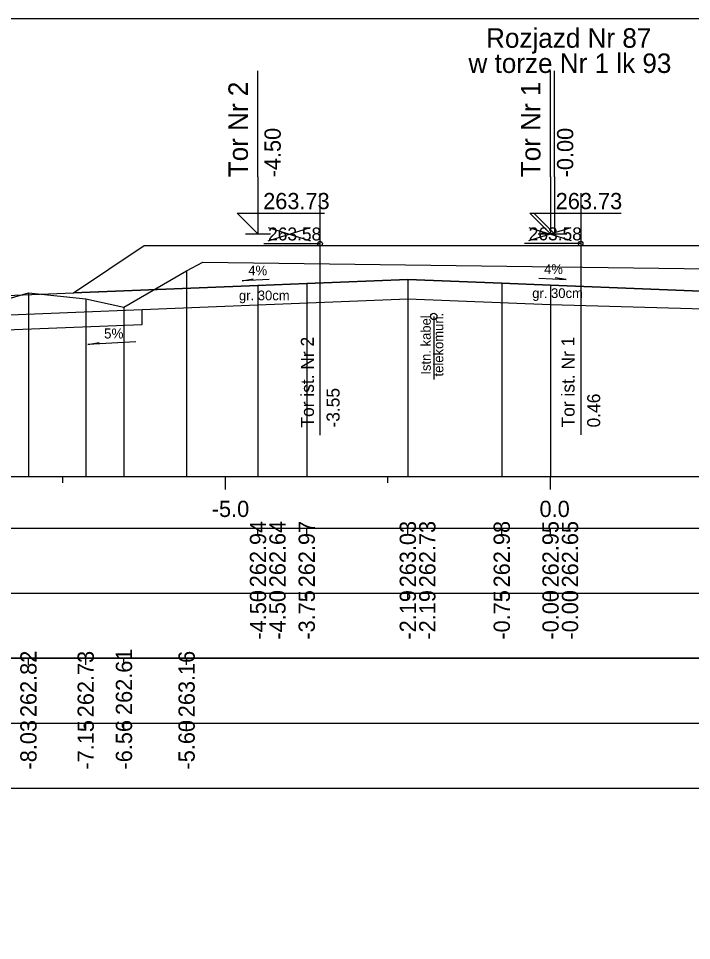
# Model space of a CAD drawing. Extents: x 6516023 to 6560129, y 5513077 to 5529206.
# Drawn here: x 6520047.03 to 6520057.38, y 5514565.96 to 5514580.16 of the extents above; entities that cross this region are included whole.
import ezdxf

# ---------------------------------------------------------------- set-up
doc = ezdxf.new("R2010")
doc.units = 0
for name, color, linetype in [('IR_default', 7, 'Continuous'), ('TOR_PRZEK_P-kable', 7, 'Continuous'), ('TOR_PRZEK_P-komponent', 7, 'Continuous'), ('TOR_PRZEK_P-opisy', 7, 'Continuous'), ('TOR_PRZEK_P-schodkowanie+wymiana', 7, 'Continuous'), ('TOR_PRZEK_P-tabelka istniejace', 7, 'Continuous'), ('TOR_PRZEK_P-tabelka projektowane', 7, 'Continuous'), ('TOR_PRZEK_P-teren istniejacy', 7, 'Continuous'), ('TOR_PRZEK_P-tory istniejace', 7, 'Continuous'), ('TOR_PRZEK_P-tory projektowane', 7, 'Continuous'), ('TOR_PRZEK_P-uklad odniesienia', 7, 'Continuous'), ('TOR_PRZEK_P-warstwa ochronna I', 7, 'Continuous'), ('TOR_PRZEK_P-warstwa ochronna II', 7, 'Continuous'), ('TOR_PS_T-skarpy projektowane', 7, 'Continuous'), ('TOR_RAMKI-ramka+tabelka 1', 7, 'Continuous')]:
    doc.layers.add(name, color=color, linetype=linetype)

msp = doc.modelspace()

# ---------------------------------------------------------------- linework, layer by layer
at = {"layer": 'IR_default'}
msp.add_lwpolyline([(6520040.154, 5514574.526), (6520044.207, 5514575.287), (6520044.513, 5514575.086), (6520044.913, 5514575.086), (6520045.219, 5514575.287), (6520045.668, 5514575.308), (6520046.713, 5514575.887), (6520047.873, 5514575.933), (6520048.963, 5514576.66), (6520052.463, 5514576.66), (6520053.463, 5514576.66), (6520056.963, 5514576.66), (6520059.263, 5514576.66), (6520062.763, 5514576.66), (6520064.013, 5514576.66), (6520067.513, 5514576.66), (6520068.622, 5514575.921), (6520069.787, 5514575.874), (6520070.405, 5514575.462), (6520071.45, 5514574.765), (6520072.45, 5514574.715), (6520074.055, 5514573.645), (6520074.455, 5514573.645), (6520076.126, 5514574.759)], dxfattribs=at)
at = {"layer": 'TOR_PRZEK_P-kable'}
msp.add_line((6520053.416, 5514575.57), (6520053.416, 5514574.596), dxfattribs=at)
msp.add_circle((6520053.416, 5514575.57), 0.05, dxfattribs=at)
at = {"layer": 'TOR_PRZEK_P-komponent'}
msp.add_lwpolyline([(6520048.963, 5514576.66), (6520052.463, 5514576.66), (6520053.463, 5514576.66), (6520056.963, 5514576.66), (6520059.263, 5514576.66), (6520062.763, 5514576.66), (6520064.013, 5514576.66), (6520067.513, 5514576.66), (6520068.622, 5514575.921), (6520065.763, 5514576.035), (6520065.001, 5514576.066), (6520063.392, 5514576.13), (6520063.013, 5514576.13), (6520061.763, 5514576.08), (6520061.013, 5514576.05), (6520058.898, 5514575.966), (6520058.298, 5514575.928), (6520055.213, 5514576.051), (6520054.463, 5514576.081), (6520053.018, 5514576.139), (6520051.463, 5514576.077), (6520050.713, 5514576.047), (6520047.873, 5514575.933), (6520047.873, 5514575.933)], close=True, dxfattribs=at)
at = {"layer": 'TOR_PRZEK_P-opisy'}
for points in [[(6520050.887, 5514576.135), (6520050.469, 5514576.116), (6520050.637, 5514576.145)], [(6520055.035, 5514576.156), (6520055.453, 5514576.136), (6520055.285, 5514576.165)]]:
    msp.add_lwpolyline(points, dxfattribs=at)
at = {"layer": 'TOR_PRZEK_P-schodkowanie+wymiana'}
for p, q in [((6520048.926, 5514575.676), (6520048.926, 5514575.439)), ((6520048.926, 5514575.439), (6520045.668, 5514575.308))]:
    msp.add_line(p, q, dxfattribs=at)
at = {"layer": 'TOR_PRZEK_P-tabelka istniejace'}
for p, q in [((6520047.182, 5514570.206), (6520047.182, 5514570.306)), ((6520048.063, 5514570.206), (6520048.063, 5514570.306)), ((6520048.651, 5514570.206), (6520048.651, 5514570.306)), ((6520049.615, 5514570.206), (6520049.615, 5514570.306)), ((6520004.163, 5514569.306), (6520097.963, 5514569.306)), ((6520047.182, 5514569.206), (6520047.182, 5514569.306)), ((6520048.063, 5514569.206), (6520048.063, 5514569.306)), ((6520048.651, 5514569.206), (6520048.651, 5514569.306)), ((6520049.615, 5514569.206), (6520049.615, 5514569.306))]:
    msp.add_line(p, q, dxfattribs=at)
for points in [[(6520049.615, 5514576.269), (6520049.615, 5514573.306), (6520049.615, 5514573.176), (6520049.615, 5514573.106)], [(6520047.182, 5514575.93), (6520047.182, 5514573.306), (6520047.182, 5514573.176), (6520047.182, 5514573.106)], [(6520048.063, 5514575.838), (6520048.063, 5514573.306), (6520048.063, 5514573.176), (6520048.063, 5514573.106)], [(6520048.651, 5514575.711), (6520048.651, 5514573.306), (6520048.651, 5514573.176), (6520048.651, 5514573.106)]]:
    msp.add_lwpolyline(points, dxfattribs=at)
msp.add_lwpolyline([(6520004.163, 5514570.306), (6520004.163, 5514568.306), (6520097.963, 5514568.306), (6520097.963, 5514570.306)], close=True, dxfattribs=at)
at = {"layer": 'TOR_PRZEK_P-tabelka projektowane'}
for p, q in [((6520050.713, 5514572.206), (6520050.713, 5514572.306)), ((6520050.713, 5514572.206), (6520050.713, 5514572.306)), ((6520051.463, 5514572.206), (6520051.463, 5514572.306)), ((6520053.018, 5514572.206), (6520053.018, 5514572.306)), ((6520053.018, 5514572.206), (6520053.018, 5514572.306)), ((6520054.463, 5514572.206), (6520054.463, 5514572.306)), ((6520055.213, 5514572.206), (6520055.213, 5514572.306)), ((6520055.213, 5514572.206), (6520055.213, 5514572.306)), ((6520004.163, 5514571.306), (6520097.963, 5514571.306)), ((6520050.713, 5514571.206), (6520050.713, 5514571.306)), ((6520050.713, 5514571.206), (6520050.713, 5514571.306)), ((6520051.463, 5514571.206), (6520051.463, 5514571.306)), ((6520053.018, 5514571.206), (6520053.018, 5514571.306)), ((6520053.018, 5514571.206), (6520053.018, 5514571.306)), ((6520054.463, 5514571.206), (6520054.463, 5514571.306)), ((6520055.213, 5514571.206), (6520055.213, 5514571.306)), ((6520055.213, 5514571.206), (6520055.213, 5514571.306))]:
    msp.add_line(p, q, dxfattribs=at)
for points in [[(6520053.018, 5514576.139), (6520053.018, 5514573.306), (6520053.018, 5514573.176), (6520053.018, 5514573.106)], [(6520050.713, 5514576.047), (6520050.713, 5514573.306), (6520050.713, 5514573.176), (6520050.713, 5514573.106)], [(6520051.463, 5514576.077), (6520051.463, 5514573.306), (6520051.463, 5514573.176), (6520051.463, 5514573.106)], [(6520054.463, 5514576.081), (6520054.463, 5514573.306), (6520054.463, 5514573.176), (6520054.463, 5514573.106)], [(6520055.213, 5514576.051), (6520055.213, 5514573.306), (6520055.213, 5514573.176), (6520055.213, 5514573.106)], [(6520050.713, 5514575.747), (6520050.713, 5514573.306), (6520050.713, 5514573.176), (6520050.713, 5514573.106)], [(6520053.018, 5514575.839), (6520053.018, 5514573.306), (6520053.018, 5514573.176), (6520053.018, 5514573.106)], [(6520055.213, 5514575.751), (6520055.213, 5514573.306), (6520055.213, 5514573.176), (6520055.213, 5514573.106)]]:
    msp.add_lwpolyline(points, dxfattribs=at)
msp.add_lwpolyline([(6520004.163, 5514572.306), (6520004.163, 5514570.306), (6520097.963, 5514570.306), (6520097.963, 5514572.306)], close=True, dxfattribs=at)
at = {"layer": 'TOR_PRZEK_P-teren istniejacy'}
msp.add_lwpolyline([(6520035.631, 5514574.624), (6520040.154, 5514574.526), (6520040.323, 5514574.451), (6520041.456, 5514573.721), (6520043.01, 5514574.205), (6520044.566, 5514574.768), (6520045.282, 5514575.371), (6520045.691, 5514575.494), (6520047.182, 5514575.93), (6520048.063, 5514575.838), (6520048.651, 5514575.711), (6520049.615, 5514576.269), (6520049.863, 5514576.402), (6520065.064, 5514576.202)], dxfattribs=at)
at = {"layer": 'TOR_PRZEK_P-tory istniejace'}
for p, q in [((6520051.667, 5514577.463), (6520051.667, 5514573.743)), ((6520055.677, 5514577.466), (6520055.677, 5514573.745)), ((6520050.868, 5514576.735), (6520051.519, 5514576.938)), ((6520050.868, 5514576.938), (6520051.519, 5514576.735)), ((6520054.877, 5514576.737), (6520055.529, 5514576.94)), ((6520054.877, 5514576.94), (6520055.529, 5514576.737)), ((6520051.668, 5514576.688), (6520050.802, 5514576.688)), ((6520055.677, 5514576.69), (6520054.811, 5514576.69))]:
    msp.add_line(p, q, dxfattribs=at)
for centre in [(6520051.668, 5514576.688), (6520055.677, 5514576.69)]:
    msp.add_circle(centre, 0.035, dxfattribs=at)
at = {"layer": 'TOR_PRZEK_P-tory projektowane'}
for p, q in [((6520050.713, 5514577.718), (6520050.713, 5514579.35)), ((6520055.213, 5514577.718), (6520055.213, 5514579.35)), ((6520055.273, 5514577.718), (6520055.273, 5514579.35)), ((6520050.713, 5514577.718), (6520050.713, 5514576.84)), ((6520055.213, 5514577.718), (6520055.213, 5514576.84)), ((6520055.273, 5514577.718), (6520055.273, 5514576.84)), ((6520050.713, 5514576.84), (6520050.394, 5514577.159)), ((6520050.394, 5514577.159), (6520051.738, 5514577.159)), ((6520055.213, 5514576.84), (6520054.894, 5514577.159)), ((6520054.894, 5514577.159), (6520056.238, 5514577.159)), ((6520055.273, 5514576.84), (6520054.954, 5514577.159)), ((6520054.954, 5514577.159), (6520056.298, 5514577.159)), ((6520050.521, 5514576.84), (6520050.905, 5514576.84)), ((6520055.021, 5514576.84), (6520055.405, 5514576.84)), ((6520055.081, 5514576.84), (6520055.465, 5514576.84))]:
    msp.add_line(p, q, dxfattribs=at)
at = {"layer": 'TOR_PRZEK_P-uklad odniesienia'}
for p, q in [((6520007.963, 5514573.106), (6520097.963, 5514573.106)), ((6520047.713, 5514573.006), (6520047.713, 5514573.106)), ((6520050.213, 5514572.906), (6520050.213, 5514573.106)), ((6520052.713, 5514573.006), (6520052.713, 5514573.106)), ((6520055.213, 5514572.906), (6520055.213, 5514573.106))]:
    msp.add_line(p, q, dxfattribs=at)
at = {"layer": 'TOR_PRZEK_P-warstwa ochronna I'}
msp.add_lwpolyline([(6520046.129, 5514575.564), (6520050.713, 5514575.747), (6520053.018, 5514575.839), (6520055.213, 5514575.751), (6520058.299, 5514575.663)], dxfattribs=at)
at = {"layer": 'TOR_PRZEK_P-warstwa ochronna II'}
msp.add_lwpolyline([(6520040.154, 5514574.526), (6520044.207, 5514575.287), (6520044.513, 5514575.086), (6520044.913, 5514575.086), (6520045.219, 5514575.287), (6520045.668, 5514575.308), (6520046.713, 5514575.887), (6520050.713, 5514576.047), (6520051.463, 5514576.077), (6520053.018, 5514576.139), (6520054.463, 5514576.081), (6520055.213, 5514576.051), (6520058.298, 5514575.928)], dxfattribs=at)
at = {"layer": 'TOR_PS_T-skarpy projektowane'}
msp.add_lwpolyline([(6520048.833, 5514575.177), (6520048.098, 5514575.137), (6520048.271, 5514575.168)], dxfattribs=at)
at = {"layer": 'TOR_RAMKI-ramka+tabelka 1'}
msp.add_lwpolyline([(6519904.513, 5514580.156), (6520152.013, 5514580.156), (6520152.013, 5514551.656), (6519904.513, 5514551.656)], close=True, dxfattribs=at)

# ---------------------------------------------------------------- texts
at = {"layer": 'TOR_PRZEK_P-kable'}
for s, height, p in [('Istn. kabel', 0.14999, (6520053.371, 5514574.672)), ('telekomun.', 0.15, (6520053.565, 5514574.644))]:
    msp.add_text(s, height=height, rotation=90.0511, dxfattribs=at).set_placement(p)
at = {"layer": 'TOR_PRZEK_P-opisy'}
for rotation, p in [(0.1515, (6520050.564, 5514576.201)), (359.8485, (6520055.114, 5514576.222))]:
    msp.add_text('4%', height=0.15, rotation=rotation, dxfattribs=at).set_placement(p)
at = {"layer": 'TOR_PRZEK_P-tabelka istniejace'}
for s, p in [('262.82', (6520047.307, 5514569.4)), ('262.73', (6520048.188, 5514569.398)), ('262.61', (6520048.776, 5514569.433)), ('263.16', (6520049.74, 5514569.398)), ('-8.03', (6520047.307, 5514568.594)), ('-7.15', (6520048.188, 5514568.593)), ('-6.56', (6520048.776, 5514568.594)), ('-5.60', (6520049.74, 5514568.594))]:
    msp.add_text(s, height=0.25, rotation=90, dxfattribs=at).set_placement(p)
at = {"layer": 'TOR_PRZEK_P-tabelka projektowane'}
for s, p in [('262.94', (6520050.838, 5514571.399)), ('262.64', (6520051.138, 5514571.399)), ('262.97', (6520051.588, 5514571.398)), ('263.03', (6520053.143, 5514571.398)), ('262.73', (6520053.443, 5514571.398)), ('262.98', (6520054.588, 5514571.398)), ('262.95', (6520055.338, 5514571.397)), ('262.65', (6520055.638, 5514571.397)), ('-4.50', (6520050.838, 5514570.594)), ('-4.50', (6520051.138, 5514570.594)), ('-3.75', (6520051.588, 5514570.593)), ('-2.19', (6520053.143, 5514570.594)), ('-2.19', (6520053.443, 5514570.594)), ('-0.75', (6520054.588, 5514570.593)), ('-0.00', (6520055.338, 5514570.594)), ('-0.00', (6520055.638, 5514570.594))]:
    msp.add_text(s, height=0.25, rotation=90, dxfattribs=at).set_placement(p)
at = {"layer": 'TOR_PRZEK_P-tory istniejace'}
for p in [(6520050.868, 5514576.738), (6520054.877, 5514576.74)]:
    msp.add_text('263.58', height=0.2, dxfattribs=at).set_placement(p)
for s, rotation, p in [('Tor ist. Nr 2', 90.0511, (6520051.574, 5514573.858)), ('Tor ist. Nr 1', 90.0511, (6520055.583, 5514573.86)), ('-3.55', 90, (6520051.968, 5514573.858)), ('0.46', 90, (6520055.977, 5514573.86))]:
    msp.add_text(s, height=0.2, rotation=rotation, dxfattribs=at).set_placement(p)
at = {"layer": 'TOR_PRZEK_P-tory projektowane'}
for s, height, rotation, p in [('Rozjazd Nr 87', 0.3, 360, (6520054.222, 5514579.705)), ('w torze Nr 1 lk 93', 0.3, 360, (6520053.951, 5514579.317)), ('Tor Nr 2', 0.3, 90, (6520050.558, 5514577.712)), ('Tor Nr 1', 0.3, 90, (6520055.058, 5514577.712)), ('-4.50', 0.25, 90, (6520051.063, 5514577.71)), ('-0.00', 0.25, 90, (6520055.563, 5514577.71))]:
    msp.add_text(s, height=height, rotation=rotation, dxfattribs=at).set_placement(p)
for p in [(6520050.793, 5514577.22), (6520055.293, 5514577.22)]:
    msp.add_text('263.73', height=0.25, dxfattribs=at).set_placement(p)
at = {"layer": 'TOR_PRZEK_P-uklad odniesienia'}
for s, p in [('-5.0', (6520050.002, 5514572.481)), ('0.0', (6520055.044, 5514572.481))]:
    msp.add_text(s, height=0.25, dxfattribs=at).set_placement(p)
at = {"layer": 'TOR_PRZEK_P-warstwa ochronna I'}
for p in [(6520054.931, 5514575.852), (6520050.42, 5514575.817)]:
    msp.add_text('gr. 30cm', height=0.15, dxfattribs=at).set_placement(p)
at = {"layer": 'TOR_PS_T-skarpy projektowane'}
msp.add_text('5%', height=0.1545, dxfattribs=at).set_placement((6520048.345, 5514575.229))

doc.saveas('drawing.dxf')
